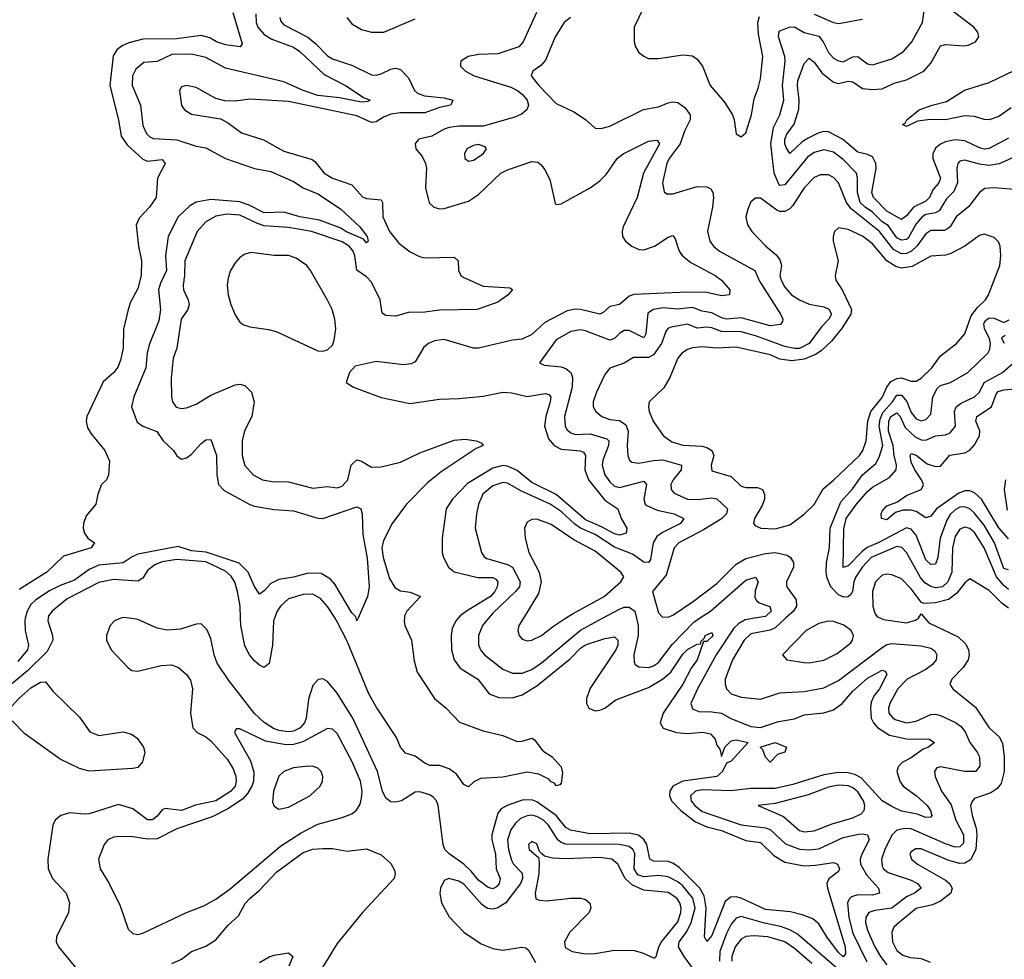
# Model space of a CAD drawing. Header units: inches. Extents: x 1694797 to 1849917, y 907313 to 1017959.
# Tile 676 of 834: x 1835384 to 1839432, y 938598 to 942461. Entities that reach past the tile are written whole.
import ezdxf

# ---------------------------------------------------------------- set-up
doc = ezdxf.new("R2010")
doc.units = ezdxf.units.IN
doc.header["$MEASUREMENT"] = 0
doc.layers.add('B8933', color=7, linetype='Continuous')
doc.layers.add('B8934', color=7, linetype='Continuous')

msp = doc.modelspace()

# ---------------------------------------------------------------- linework, layer by layer
at = {"layer": 'B8933', "color": 5}
for points, elevation in [([(1835501.4, 940000), (1835499.6, 939990), (1835519.8, 939930), (1835520.1, 939910), (1835496.9, 939863.1), (1835415.7, 939784.3), (1835350.1, 939730)], 580), ([(1835407.4, 940000), (1835405.1, 939990), (1835407.1, 939950), (1835420.5, 939890), (1835416.5, 939870), (1835377.3, 939822.7)], 560), ([(1835800.1, 940000), (1835774, 939990), (1835756.9, 939970), (1835741.8, 939930), (1835741.8, 939910), (1835760.2, 939870), (1835830, 939795.8), (1835845.8, 939785.8), (1835870, 939782.4), (1835966.6, 939806.6), (1836008.9, 939808.9), (1836037.1, 939797.2), (1836069.7, 939769.7), (1836085.9, 939745.9), (1836095.1, 939710), (1836086.6, 939610), (1836096.6, 939550), (1836113.7, 939530), (1836150, 939512.2), (1836170, 939496.9), (1836239, 939419), (1836261.3, 939381.2), (1836272.7, 939350), (1836274.6, 939330), (1836269.7, 939310), (1836251.6, 939288.4), (1836190, 939249.9), (1836107.7, 939232.3), (1836050, 939209.9), (1835982.2, 939217.8), (1835970, 939213), (1835950, 939186.1), (1835930, 939171.2), (1835910, 939171.9), (1835850, 939217.2), (1835790, 939235.2), (1835670, 939196.9), (1835650, 939194.5), (1835590, 939200.9), (1835554, 939190), (1835530.4, 939170), (1835520.8, 939150), (1835500.6, 939010), (1835501.3, 938970), (1835519, 938930), (1835575.8, 938870), (1835588.6, 938830), (1835584.3, 938790), (1835535.5, 938690), (1835533.8, 938670), (1835543.2, 938650), (1835625.8, 938550)], 620), ([(1837186.4, 940000), (1837177.8, 939990), (1837162.4, 939957.6), (1837158.8, 939930), (1837159.9, 939870), (1837170, 939829.1), (1837195.1, 939795.1), (1837267.4, 939750), (1837313.8, 939690), (1837354.8, 939674.8), (1837410, 939673.8), (1837450, 939685.5), (1837510, 939722.2), (1837646.8, 939833.2), (1837690, 939876.8), (1837710, 939890.9), (1837790, 939916.6), (1837830, 939923.5), (1837843, 939910), (1837843.3, 939890), (1837835.5, 939870), (1837730, 939712.8), (1837714.6, 939670), (1837714.4, 939650), (1837724.6, 939630), (1837750, 939619.7), (1837770, 939622), (1837790, 939631.1), (1837834.8, 939665.2), (1837970, 939715.8), (1838026.9, 939750), (1838061.1, 939778.9), (1838110, 939853), (1838130, 939871.3), (1838170, 939894.2), (1838184.5, 939895.5), (1838184.5, 939904.5), (1838199.9, 939920.1), (1838203.1, 939930), (1838230, 939941.3), (1838233.9, 939930), (1838230, 939923.8), (1838210, 939905), (1838195.9, 939904.1), (1838170.1, 939830), (1838145.3, 939794.7), (1838110.2, 939729.8), (1838029.2, 939610), (1838017.8, 939570), (1838030, 939548.4), (1838084.9, 939530), (1838130, 939526.9), (1838192.6, 939532.6), (1838224.6, 939524.6), (1838243.6, 939503.6), (1838250, 939478), (1838262.3, 939462.3), (1838270, 939431.3), (1838283.7, 939470), (1838310, 939496.3), (1838330, 939500.4), (1838378.8, 939490), (1838310, 939413.2), (1838290, 939405.2), (1838274, 939370), (1838250.3, 939350), (1838110, 939330), (1838070, 939310.6), (1838057.2, 939290), (1838056.2, 939270), (1838064.4, 939250), (1838103, 939210), (1838162.9, 939162.9), (1838210, 939143.5), (1838270, 939127.9), (1838370, 939086.3), (1838430, 939078.5), (1838485.1, 939025.1), (1838530, 938997.3), (1838610, 938982.3), (1838655.4, 938984.6), (1838730, 938996.6), (1838747.2, 938990), (1838754.6, 938970), (1838750, 938958.7), (1838710.7, 938929.3), (1838702.7, 938910), (1838705, 938890), (1838777.5, 938650), (1838779.2, 938620.8), (1838770, 938608), (1838750, 938626), (1838702.1, 938690), (1838670, 938744.5), (1838644.5, 938764.5), (1838601.7, 938781.7), (1838553.4, 938793.4), (1838450, 938803.4), (1838350, 938849.3), (1838330, 938854.6), (1838306.4, 938853.6), (1838284.3, 938835.7), (1838230, 938696.4), (1838210, 938671.6), (1838200.3, 938690), (1838207, 938810), (1838198.7, 938858.7), (1838180.1, 938890), (1838096.2, 938976.2), (1838070, 938993.6), (1838050, 939000.4), (1837990, 939001.2), (1837974.4, 939010), (1837963.1, 939070), (1837950.4, 939090.4), (1837928.2, 939108.2), (1837890, 939117.3), (1837730, 939114.2), (1837648.7, 939128.7), (1837630, 939139.9), (1837589.6, 939190), (1837510, 939245.1), (1837490, 939253.5), (1837450, 939251.9), (1837388.9, 939231.1), (1837363.4, 939216.6), (1837350, 939198.8), (1837325.6, 939110), (1837325.4, 939090), (1837340.8, 939030), (1837343.7, 938970), (1837359.2, 938930), (1837356.2, 938910), (1837344.1, 938895.9), (1837330, 938888.3), (1837310, 938892.9), (1837270, 938923.1), (1837240.2, 938960.2), (1837210, 938988.9), (1837150, 939031.3), (1837132.8, 939050), (1837125, 939070), (1837104.8, 939230), (1837097.3, 939250), (1837084.6, 939264.6), (1837070, 939274.8), (1837030, 939287.3), (1837010, 939286), (1836954.4, 939250), (1836930, 939243.9), (1836910, 939246.2), (1836890, 939260.2), (1836875.5, 939290), (1836855.2, 939370), (1836754.5, 939590), (1836690, 939692.9), (1836650, 939740.7), (1836630, 939751.8), (1836612, 939748), (1836590, 939724), (1836571.7, 939668.3), (1836562.3, 939590), (1836555.1, 939570), (1836537.1, 939550), (1836510, 939536.8), (1836490, 939533.7), (1836450, 939539.5), (1836427.7, 939547.7), (1836390, 939571.6), (1836349, 939609), (1836243.9, 939743.9), (1836196.3, 939816.3), (1836184.3, 939850), (1836170, 939917.6), (1836153.9, 939953.9), (1836130, 939976.9), (1836110, 939975.6), (1836044.9, 939955.1), (1835990, 939951.3), (1835950, 939959.4), (1835870, 939994.7), (1835835.1, 940000)], 620), ([(1836431.3, 940000), (1836427.6, 939990), (1836423.3, 939890), (1836410, 939814.5), (1836390, 939797.7), (1836370, 939807.1), (1836350, 939825.5), (1836328.7, 939850), (1836310, 939886.9), (1836292.9, 939970), (1836292.2, 940000)], 580), ([(1836965.8, 940000), (1836964.8, 939990), (1836968.3, 939970), (1836994.9, 939910), (1837005.4, 939825.5), (1837018.7, 939778.7), (1837089.8, 939669.8), (1837137.3, 939630), (1837192.9, 939572.9), (1837290, 939537.7), (1837370, 939517.9), (1837430, 939494.3), (1837450, 939494.8), (1837490, 939507.2), (1837500.8, 939500.8), (1837534.8, 939454.8), (1837573.7, 939430), (1837610.3, 939390), (1837615.5, 939364.5), (1837610, 939322), (1837604.5, 939315.5), (1837590, 939312), (1837583, 939323), (1837570, 939327.4), (1837559.1, 939339.1), (1837518.9, 939358.9), (1837470, 939367.2), (1837370, 939347), (1837278.4, 939341.6), (1837251.6, 939328.4), (1837230, 939307.6), (1837210, 939317.4), (1837179.8, 939359.8), (1837150, 939381.9), (1837110, 939394.9), (1837070, 939395.5), (1837050, 939404.5), (1837010, 939433), (1836970, 939445.5), (1836950, 939469.8), (1836933.7, 939510), (1836850, 939636.6), (1836819.8, 939690), (1836730, 939906.6), (1836690, 939985.4), (1836680.7, 940000)], 580), ([(1836775.3, 940000), (1836770.7, 939989.3), (1836768.2, 940000)], 560), ([(1837312.3, 940000), (1837287.1, 939970), (1837270.1, 939930), (1837270.7, 939890.7), (1837279, 939870), (1837295.8, 939850), (1837370, 939790.8), (1837410, 939773.9), (1837450, 939774.5), (1837490, 939790.1), (1837530, 939816.6), (1837690, 939951.5), (1837780.2, 940000)], 640), ([(1837455.2, 940000), (1837436.9, 939970), (1837432.9, 939950), (1837438, 939930), (1837450, 939914.4), (1837470, 939906.9), (1837490, 939910.2), (1837529.7, 939930), (1837574.3, 939965.7), (1837627.7, 940000)], 660), ([(1837920.3, 940000), (1837927.5, 939970), (1837927.4, 939930), (1837909.5, 939849.5), (1837910, 939819.1), (1837914.6, 939810), (1837930, 939801), (1837970, 939797.4), (1837990, 939804.3), (1838010, 939818.9), (1838067.4, 939892.6), (1838155.4, 939984.6), (1838178.9, 940000)], 640), ([(1838405.2, 940000), (1838366.3, 939993.6), (1838341, 939979), (1838320.8, 939959.2), (1838247.9, 939850), (1838170.6, 939710), (1838143.5, 939650), (1838150, 939628.2), (1838176.4, 939616.4), (1838230, 939616.2), (1838269.7, 939609.7), (1838304.7, 939590), (1838390, 939554.8), (1838430, 939550.8), (1838504.3, 939575.7), (1838570, 939587.5), (1838610, 939603), (1838690, 939611), (1838730, 939623.5), (1838765.5, 939650), (1838810, 939701), (1838870, 939754.2), (1838930, 939787.3), (1838942.8, 939782.7), (1838949.2, 939770), (1838940.4, 939750), (1838919.4, 939710), (1838897.3, 939682.7), (1838885.3, 939654.7), (1838881.9, 939630), (1838885.4, 939590), (1838894.9, 939570), (1838911, 939551), (1838959.8, 939519.8), (1839030, 939504.4), (1839122.9, 939502.9), (1839144.9, 939490), (1839120.4, 939470), (1839098.1, 939461.9), (1839050, 939426.5), (1839012.7, 939407.3), (1838995.8, 939390), (1838991.1, 939370), (1839002.2, 939330), (1839017.1, 939310), (1839071.6, 939270), (1839115.5, 939230), (1839129.2, 939210), (1839133.8, 939190), (1839130, 939182.4), (1839110, 939181), (1839074.4, 939194.4), (1839010, 939207), (1838970, 939225.9), (1838929.9, 939250), (1838843.6, 939343.6), (1838817.7, 939357.7), (1838790, 939364.9), (1838750, 939365.6), (1838690, 939357), (1838563, 939317), (1838490, 939300.5), (1838390, 939300.7), (1838309.8, 939290.2), (1838190, 939295.5), (1838163.2, 939290), (1838141.5, 939270), (1838145.3, 939250), (1838159.9, 939230), (1838190, 939205.6), (1838350, 939151.6), (1838450, 939138.2), (1838470, 939131.4), (1838532.9, 939072.9), (1838590, 939051.1), (1838630, 939048.3), (1838670, 939052.7), (1838770, 939099.2), (1838832.8, 939112.8), (1838850, 939114.6), (1838870.2, 939110), (1838876.4, 939090), (1838846, 939030), (1838839.2, 939010), (1838840.7, 938990), (1838866, 938946), (1838915.1, 938890), (1838919.1, 938870), (1838890, 938862.2), (1838830, 938863), (1838804.7, 938855.3), (1838794.6, 938845.4), (1838788.2, 938830), (1838792.5, 938770), (1838810, 938706), (1838867.3, 938587.3)], 640), ([(1838532.8, 940000), (1838490, 939960.9), (1838470, 939951.5), (1838390, 939935.6), (1838362.4, 939910), (1838314.2, 939830), (1838285.2, 939750), (1838284.5, 939730), (1838290.7, 939710.7), (1838310, 939690.2), (1838350, 939675.9), (1838430, 939667.5), (1838510, 939693.1), (1838610, 939698.9), (1838690, 939714.6), (1838750, 939743.8), (1838930, 939880.3), (1838950, 939892.1), (1838970, 939897.2), (1839090, 939887.6), (1839130, 939876.8), (1839146.1, 939866.1), (1839155.2, 939850), (1839151.6, 939830), (1839137.2, 939810), (1839110.1, 939789.9), (1839033.6, 939750), (1838995, 939710), (1838961.6, 939650), (1838955.8, 939630), (1838957.9, 939610), (1838972, 939592), (1838984.3, 939584.3), (1839030, 939570.5), (1839070, 939577.5), (1839130, 939604.5), (1839150, 939606.1), (1839170, 939600.5), (1839231.5, 939571.5), (1839255.2, 939555.2), (1839272.9, 939530), (1839290.7, 939490), (1839320.2, 939450), (1839330.2, 939430), (1839331.8, 939391.8), (1839313.4, 939370), (1839269.2, 939370.8), (1839170.4, 939389.6), (1839155.2, 939384.8), (1839145.5, 939370), (1839148.4, 939350), (1839174.4, 939290), (1839213.4, 939233.4), (1839232.4, 939170), (1839264.5, 939110), (1839264.1, 939075.9), (1839250, 939060.4), (1839230, 939059.9), (1839190, 939072.4), (1839050, 939134.8), (1839023.5, 939136.5), (1838990, 939129.3), (1838970, 939108.2), (1838940.7, 939050), (1838927.2, 939010), (1838930, 938981.5), (1838935.6, 938970), (1838954.6, 938954.6), (1839050, 938923.1), (1839074.8, 938910), (1839090.2, 938890), (1839062.6, 938870), (1839030, 938855.2), (1838970, 938808.1), (1838900.6, 938799.4), (1838875.2, 938790), (1838863.3, 938770), (1838862.1, 938750), (1838870, 938717.8), (1838900.2, 938650), (1838922.8, 938610), (1838950, 938575.6)], 660), ([(1838925, 940000), (1838935.4, 939995.4), (1839030, 939981.1), (1839067.6, 939992.4), (1839079.2, 940000)], 680), ([(1839106, 940000), (1839122, 939982), (1839243.3, 939923.3), (1839273.7, 939893.7), (1839285.4, 939870), (1839287.9, 939850), (1839284.2, 939830), (1839262.6, 939797.4), (1839216.5, 939750), (1839209, 939729), (1839220.5, 939710), (1839314.3, 939634.3), (1839369.4, 939550), (1839412, 939512), (1839425.5, 939485.5), (1839431.5, 939431.5), (1839431.4, 939370), (1839419.4, 939320.6), (1839401.3, 939298.7), (1839376.9, 939283.1), (1839310, 939258.8), (1839301.6, 939250), (1839294, 939230), (1839300.1, 939190), (1839317.3, 939137.3), (1839319.7, 939110), (1839315.7, 939050), (1839293.1, 939006.9), (1839270, 938992.8), (1839250, 938992), (1839204.1, 939004.1), (1839090, 939051.8), (1839067.5, 939052.5), (1839050, 939039.7), (1839044.3, 939030), (1839050.2, 939010), (1839075, 938990), (1839190, 938923.8), (1839207.1, 938910), (1839217.9, 938890), (1839212.2, 938870), (1839170, 938837.6), (1839137.5, 938822.5), (1839070, 938806.7), (1838999.4, 938750), (1838978.6, 938730), (1838970.1, 938710), (1838972.3, 938670), (1838990, 938634.3), (1839014.9, 938614.9), (1839045.4, 938605.4), (1839090, 938602.2), (1839127.1, 938587.1)], 680), ([(1838172.7, 938532.7), (1838115.6, 938610), (1838093.3, 938650), (1838095.4, 938670), (1838125.8, 938710), (1838144.8, 938750), (1838160.9, 938810), (1838151.5, 938850), (1838110, 938900.3), (1838090, 938917), (1838050, 938937.6), (1838010, 938943.2), (1837950, 938937.3), (1837925.5, 938945.5), (1837911.2, 938970), (1837913.3, 939033.3), (1837905.4, 939050), (1837890, 939061.8), (1837850, 939070.7), (1837630, 939071.2), (1837610, 939078.2), (1837597, 939090), (1837557.9, 939150), (1837537.9, 939170), (1837510, 939185.8), (1837490, 939190.2), (1837470, 939188.1), (1837443.5, 939176.5), (1837422.1, 939157.9), (1837404.1, 939130), (1837390.1, 939090), (1837393.7, 939050), (1837406.3, 939006.3), (1837415, 938990), (1837450, 938951.7), (1837451.1, 938931.1), (1837443.1, 938910), (1837382.8, 938830), (1837350, 938809.5), (1837330, 938804.9), (1837307.5, 938807.5), (1837284, 938824), (1837210, 938907), (1837190, 938919.9), (1837149.1, 938930.9), (1837130, 938922.7), (1837113.7, 938890), (1837111.8, 938868.2), (1837118.2, 938830), (1837150, 938772.7), (1837209.6, 938709.6), (1837281.4, 938661.4), (1837330, 938642.2), (1837370, 938635.7), (1837448.2, 938648.2), (1837465.1, 938645.1), (1837475.8, 938635.8), (1837504.8, 938584.8)], 640), ([(1836010, 938581.2), (1836050, 938599.4), (1836090, 938630.2), (1836150, 938652.7), (1836190, 938678.7), (1836241.7, 938738.3), (1836283.4, 938776.6), (1836311.7, 938828.3), (1836330, 938848.5), (1836370, 938882), (1836442.1, 938957.9), (1836550, 939037.9), (1836590, 939050.5), (1836630, 939053.3), (1836670, 939053.3), (1836730, 939043.1), (1836810, 939052.5), (1836870, 939027.8), (1836910, 938992.6), (1836925, 938965), (1836928.3, 938950), (1836923.8, 938930), (1836793.8, 938790), (1836690, 938663), (1836577.9, 938482)], 620), ([(1838753.4, 938553.4), (1838581.8, 938701.8), (1838550, 938719.2), (1838512.5, 938732.5), (1838446.3, 938746.3), (1838350, 938774.4), (1838330, 938767.2), (1838310, 938742.1), (1838290, 938704.5), (1838263.2, 938630), (1838261.3, 938590)], 640), ([(1838640.9, 938580.9), (1838570, 938642.8), (1838530, 938669.6), (1838460.7, 938690), (1838404.6, 938695.4), (1838370, 938692.6), (1838350, 938680.5), (1838326.3, 938650), (1838311.7, 938610), (1838312.3, 938590)], 660), ([(1836370, 938585.2), (1836410, 938608.7), (1836430, 938615.3), (1836490, 938624.9), (1836507.3, 938610), (1836490.8, 938570)], 580)]:
    msp.add_lwpolyline(points, dxfattribs=dict(at, elevation=elevation))
for points, elevation in [([(1838710, 939988.4), (1838670, 939978.7), (1838618.2, 939950), (1838520.7, 939850), (1838538, 939830), (1838610, 939819), (1838630, 939816.9), (1838690, 939828.6), (1838744.7, 939855.3), (1838801, 939899), (1838808.7, 939910), (1838812.2, 939930), (1838802.2, 939950), (1838771.9, 939971.9), (1838730, 939987.5)], 680), ([(1835710, 939518.7), (1835810, 939533.1), (1835844.3, 939524.3), (1835867, 939507), (1835893.6, 939470), (1835898.8, 939450), (1835889.3, 939410), (1835870, 939387.1), (1835850, 939382.2), (1835670, 939371.1), (1835630, 939382), (1835550, 939420.5), (1835405.3, 939525.3), (1835356.1, 939576.1), (1835328.7, 939590), (1835325.8, 939610), (1835380.8, 939670), (1835430, 939714.2), (1835470, 939738), (1835490, 939738.8), (1835519.9, 939699.9), (1835630, 939593), (1835673.3, 939533.3)], 580), ([(1836650, 939546.5), (1836547.9, 939492.1), (1836510, 939481.5), (1836480.2, 939480.2), (1836394.8, 939494.8), (1836290, 939546), (1836274, 939546), (1836267.6, 939530), (1836333.5, 939413.5), (1836347.5, 939367.5), (1836345.7, 939330), (1836338.8, 939310), (1836320.5, 939279.5), (1836301.5, 939258.5), (1836242.5, 939217.6), (1836176, 939184), (1836030, 939134.2), (1835950, 939093.9), (1835910, 939091.5), (1835850, 939101.5), (1835797.4, 939102.6), (1835770, 939100.4), (1835747.2, 939090), (1835731.7, 939070), (1835708.9, 939010), (1835714.9, 938970), (1835751.6, 938910), (1835797.8, 938817.8), (1835830, 938722.8), (1835850, 938704.9), (1835870, 938700.4), (1835890, 938705.3), (1836070, 938791.2), (1836141.4, 938818.6), (1836190, 938846), (1836250, 938888.1), (1836457.1, 939062.9), (1836542.1, 939117.9), (1836610, 939153.3), (1836710, 939180.7), (1836750, 939196.1), (1836769.1, 939210.9), (1836784, 939236), (1836790, 939261), (1836792.6, 939290), (1836786, 939330), (1836751.4, 939410), (1836690, 939526.4), (1836670, 939543.8)], 640), ([(1838470, 939408), (1838450, 939428.7), (1838438.9, 939458.9), (1838428.7, 939470), (1838490, 939490.2), (1838536.4, 939470), (1838530, 939449.2), (1838499.8, 939440.2)], 620), ([(1836572, 939392), (1836510, 939385.2), (1836470, 939370.7), (1836450, 939351.1), (1836427.5, 939290), (1836424.3, 939244.3), (1836430, 939228), (1836450, 939216), (1836490, 939224.1), (1836577.2, 939270), (1836619.7, 939310), (1836629.7, 939330), (1836630.8, 939350), (1836623.5, 939370), (1836610, 939383.5), (1836591.2, 939391.2)], 660), ([(1838750, 939314.3), (1838710, 939306), (1838625.5, 939274.5), (1838490, 939239.2), (1838421, 939230), (1838524.9, 939184.9), (1838590, 939127.2), (1838610, 939121.9), (1838650, 939125.8), (1838724.8, 939155.2), (1838810, 939180.5), (1838843.2, 939196.8), (1838855.7, 939210), (1838858.7, 939230), (1838853.8, 939250), (1838830, 939286.1), (1838810, 939302.7), (1838791.2, 939311.2)], 660), ([(1837490, 939082.6), (1837476.5, 939070), (1837478.5, 939050), (1837516.7, 939016.7), (1837519.7, 938999.7), (1837518.9, 938950), (1837503.5, 938870), (1837506.9, 938846.9), (1837521.2, 938841.2), (1837550, 938839), (1837650.1, 938850.1), (1837690, 938850.1), (1837710, 938844.7), (1837728.4, 938828.4), (1837732.7, 938810), (1837725.6, 938790), (1837646, 938710), (1837624.7, 938670), (1837627, 938647), (1837655.5, 938630), (1837710, 938620.7), (1837750, 938621.5), (1837830, 938635.4), (1837910, 938633.9), (1837945.3, 938625.3), (1837990, 938604.2), (1837996.1, 938603.9), (1838000.9, 938610), (1838011.5, 938650), (1838023.2, 938670), (1838090, 938751.8), (1838102.2, 938790), (1838103.5, 938810), (1838098.2, 938830), (1838085.3, 938850), (1838050, 938872.3), (1837950, 938882.1), (1837903.5, 938903.5), (1837872.9, 938930), (1837844, 938990), (1837818.7, 939010), (1837770, 939017.1), (1837630, 939011.2), (1837574.2, 939014.2), (1837542.3, 939022.3), (1837531.3, 939031.3), (1837522, 939042), (1837510, 939072.3)], 660)]:
    msp.add_lwpolyline(points, close=True, dxfattribs=dict(at, elevation=elevation))
at = {"layer": 'B8934', "color": 5}
for points, elevation in [([(1837948.9, 942510), (1837910.3, 942430), (1837910.4, 942370), (1837915.5, 942350), (1837930, 942326.8), (1837950, 942310.6), (1837970, 942301.6), (1838010, 942301.1), (1838110, 942316.9), (1838150, 942312.7), (1838170, 942299), (1838191.8, 942270), (1838223.2, 942190), (1838281.7, 942121.7), (1838314.6, 942070), (1838322.3, 942050), (1838330, 941992), (1838350, 941979.1), (1838370, 941996), (1838393.5, 942070), (1838404.2, 942135.8), (1838421, 942179), (1838430, 942218), (1838439.5, 942310), (1838421.3, 942401.2), (1838419.3, 942450), (1838426.3, 942473.7)], 660), ([(1839450, 941974.1), (1839370, 941931.8), (1839350.7, 941929.3), (1839330, 941934.3), (1839270, 941962.7), (1839230, 941966.8), (1839190, 941959.1), (1839170, 941949.9), (1839150, 941933.1), (1839138.7, 941910), (1839139.1, 941890), (1839169.7, 941810), (1839163.4, 941790), (1839138.4, 941761.6), (1839124.2, 941730), (1839110, 941714.5), (1839058.9, 941690), (1839030, 941654.9), (1839010, 941639.6), (1838950, 941673.6), (1838894.8, 941730), (1838888, 941750), (1838905.5, 941850), (1838904.4, 941870), (1838890, 941897.1), (1838870, 941907.2), (1838830, 941916.7), (1838767.5, 941970), (1838710, 942000.6), (1838690, 942001.6), (1838670, 941995.8), (1838625.4, 941974.6), (1838600.9, 941959.1), (1838550, 941911.1), (1838536.1, 941936.1), (1838530.5, 941950), (1838530, 941970.3), (1838538.7, 941990), (1838568.3, 942031.7), (1838587, 942093), (1838588.8, 942130), (1838581.4, 942190), (1838583.9, 942210), (1838610, 942280.4), (1838630, 942302.7), (1838650, 942286.7), (1838682.5, 942242.5), (1838730, 942203.7), (1838750, 942198.8), (1838790, 942208.5), (1838810, 942205.1), (1838850, 942178.2), (1838890, 942174.4), (1838930, 942176.7), (1838979.7, 942200.3), (1839030, 942213.1), (1839101.4, 942250), (1839130, 942281.8), (1839170, 942353.1), (1839190, 942359.6), (1839266.5, 942353.5), (1839283.4, 942356.6), (1839313.6, 942370), (1839327.8, 942390), (1839323.5, 942410), (1839307.2, 942430), (1839194.8, 942514.8)], 620), ([(1836260.4, 942490), (1836298.3, 942361.7), (1836290.2, 942349.8), (1836230, 942358.2), (1836193, 942370), (1836166, 942386), (1836130, 942396), (1836030, 942382.8), (1835890, 942381), (1835833.5, 942366.5), (1835805.9, 942354.1), (1835783.3, 942336.7), (1835768.1, 942311.9), (1835755.2, 942190), (1835790.5, 942050), (1835801.7, 941981.7), (1835826.8, 941946.8), (1835890, 941887.6), (1835910, 941879.2), (1835970, 941886), (1835982.8, 941870), (1835950.8, 941810), (1835944.9, 941730), (1835917.4, 941690), (1835875, 941645), (1835863.2, 941616.8), (1835872.7, 941530), (1835885, 941470), (1835883.6, 941410), (1835870, 941356.4), (1835840.2, 941299.8), (1835830.9, 941270), (1835811.5, 941188.5), (1835810.1, 941110), (1835798.6, 941061.4), (1835787.5, 941032.5), (1835771, 941010), (1835727.8, 940972.2), (1835660.4, 940830), (1835657.5, 940810), (1835662.7, 940782.7), (1835678, 940758), (1835734.4, 940690), (1835754, 940646), (1835750, 940588), (1835741, 940570), (1835721, 940550), (1835706, 940510), (1835698, 940470), (1835658, 940422), (1835646, 940390), (1835644.7, 940370), (1835651, 940350), (1835664.7, 940330), (1835691.3, 940310), (1835678.8, 940290), (1835564.8, 940255.2), (1835496.5, 940190), (1835382, 940118)], 540), ([(1836354.7, 942485.3), (1836356.2, 942450), (1836363.4, 942430), (1836390, 942399.5), (1836421.4, 942381.4), (1836510, 942347.7), (1836535.7, 942330), (1836635.8, 942235.8), (1836723.6, 942190), (1836800, 942140), (1836824.9, 942130), (1836815.9, 942124.1), (1836790, 942122.3), (1836699.3, 942139.3), (1836610, 942149.7), (1836549.1, 942170), (1836470, 942205.9), (1836230, 942261.1), (1836150, 942306), (1836090, 942319.6), (1836010, 942318.5), (1835950, 942289.6), (1835895.1, 942284.9), (1835861.7, 942258.3), (1835848.2, 942230), (1835846.5, 942190), (1835880.9, 942110), (1835890, 942025.5), (1835906.8, 941990), (1835919.5, 941979.5), (1835932.4, 941972.4), (1836030, 941967.2), (1836110, 941940.8), (1836150, 941934.1), (1836230.2, 941890), (1836350, 941849.6), (1836417, 941837), (1836510, 941796.2), (1836550.1, 941770.1), (1836610, 941745.7), (1836703.6, 941683.6), (1836782.3, 941610), (1836812.6, 941570), (1836816.5, 941550), (1836810, 941544), (1836798.3, 941558.3), (1836725.5, 941590), (1836704, 941604), (1836616.7, 941636.7), (1836535.4, 941650), (1836470, 941669.3), (1836390, 941666.6), (1836330, 941697.7), (1836290, 941711.6), (1836170, 941722.3), (1836109.8, 941710.2), (1836084.3, 941695.7), (1836036.4, 941650), (1835994.4, 941570), (1835984.2, 941490), (1835988.5, 941430), (1835962.5, 941377.5), (1835955.3, 941350), (1835963, 941270), (1835956.5, 941223.5), (1835916.2, 941123.8), (1835907.9, 941090), (1835902.2, 941030), (1835854.2, 940910), (1835843.6, 940870), (1835867.1, 940807.1), (1835890.6, 940790.6), (1835947.6, 940767.6), (1835973.8, 940730), (1836016.3, 940690), (1836030, 940667.4), (1836050, 940654.7), (1836070, 940660.2), (1836090, 940674.2), (1836130, 940718.9), (1836150, 940733.7), (1836170, 940734.9), (1836192.9, 940670), (1836194.2, 940590), (1836201.9, 940550), (1836225.6, 940525.6), (1836330, 940467.6), (1836350, 940460.5), (1836430, 940448), (1836510, 940442), (1836610, 940411.5), (1836630, 940410.9), (1836770, 940458.4), (1836786.8, 940450), (1836792.4, 940430), (1836795, 940345), (1836812.9, 940247.1), (1836821.5, 940130), (1836814.4, 940090), (1836775.3, 940000)], 560), ([(1836453.3, 942470), (1836456.8, 942456.8), (1836470, 942439.5), (1836568.6, 942388.6), (1836601.9, 942361.9), (1836650, 942312.8), (1836670, 942299.9), (1836752.7, 942272.7), (1836830, 942235), (1836850, 942232.7), (1836870, 942238), (1836910, 942258.2), (1836930, 942261.7), (1836950, 942256.9), (1836982.2, 942222.2), (1837007.4, 942170), (1837019.5, 942159.5), (1837048.1, 942148.1), (1837130, 942140.3), (1837165.3, 942130), (1837161.1, 942118.9), (1837155.8, 942110), (1837110, 942100.2), (1837050, 942077.6), (1836950, 942078.2), (1836910, 942072.6), (1836879.5, 942060.5), (1836850, 942041), (1836830, 942038), (1836770, 942065.1), (1836490, 942124.2), (1836330, 942133.8), (1836270, 942125.6), (1836227.6, 942127.6), (1836190, 942136.8), (1836110, 942181.7), (1836070, 942191.1), (1836050, 942185.2), (1836041.6, 942170), (1836050, 942107.7), (1836061.3, 942090), (1836090, 942072.9), (1836210, 942052.9), (1836238.1, 942038.1), (1836296.1, 941996.1), (1836386.5, 941966.5), (1836470, 941920.8), (1836586.2, 941886.1), (1836597.7, 941877.7), (1836636.2, 941830), (1836670.3, 941810), (1836750, 941782.7), (1836793.2, 941733.2), (1836810, 941725.4), (1836870, 941721.1), (1836876.3, 941710), (1836876.9, 941650), (1836904, 941590), (1836942.7, 941542.7), (1836990, 941506.8), (1837028.1, 941488.1), (1837050, 941482.7), (1837170, 941485.3), (1837186.7, 941470), (1837188.2, 941430), (1837198.3, 941410), (1837210, 941401.2), (1837290, 941366.2), (1837398.8, 941358.8), (1837410, 941352), (1837393, 941330), (1837350, 941299.1), (1837264.7, 941270), (1837110, 941266.6), (1837050, 941259.2), (1836982.1, 941257.9), (1836930, 941242.4), (1836890, 941244.4), (1836874.8, 941254.8), (1836866.3, 941310), (1836830, 941382.1), (1836810, 941404.3), (1836770.9, 941430.9), (1836762.6, 941490), (1836755.3, 941510), (1836738.2, 941530), (1836710, 941547.2), (1836584.4, 941590), (1836490, 941607), (1836390, 941613.7), (1836362.5, 941622.5), (1836290, 941657.9), (1836237.9, 941662.1), (1836190, 941652.9), (1836149.4, 941630.6), (1836113.4, 941590), (1836063.5, 941470), (1836062.3, 941410), (1836055.8, 941370), (1836058.1, 941350), (1836077.1, 941310), (1836081.1, 941290), (1836075, 941270), (1836048.2, 941230), (1836029.7, 941110.3), (1836015.6, 941070), (1836006.7, 940986.7), (1836008.7, 940910), (1836012.9, 940890), (1836027.9, 940867.9), (1836050, 940862.7), (1836070, 940864.8), (1836110, 940879.8), (1836170, 940917.1), (1836270, 940959.8), (1836290, 940962.7), (1836310, 940957.1), (1836336.8, 940930), (1836347.8, 940890), (1836338.5, 940830), (1836309.1, 940770.9), (1836299, 940730), (1836298.6, 940670), (1836310, 940628.7), (1836344.6, 940590), (1836383, 940570), (1836422.9, 940562.8), (1836490, 940561.7), (1836590, 940534.5), (1836650, 940542.6), (1836690, 940536.8), (1836710, 940543.2), (1836732.9, 940570), (1836747.6, 940630), (1836770, 940651.7), (1836790, 940646.5), (1836830, 940622.1), (1836870, 940622.8), (1836950, 940641.4), (1837030, 940679.9), (1837170, 940732.1), (1837216, 940736), (1837261, 940730), (1837281.6, 940721.6), (1837290.4, 940710), (1837261.3, 940698.7), (1837117.1, 940602.9), (1837061.8, 940558.2), (1836974.7, 940470), (1836916, 940390), (1836880.1, 940319.9), (1836872.9, 940290), (1836878.5, 940250), (1836904.3, 940164.3), (1836926.8, 940126.8), (1836950, 940113.1), (1836990, 940107.3), (1837032.6, 940090), (1836975.9, 940030), (1836966.8, 940010), (1836965.8, 940000)], 580), ([(1837509.3, 942490), (1837454.1, 942370), (1837436, 942350), (1837350, 942321.2), (1837270, 942317.6), (1837227.9, 942310), (1837198, 942290), (1837196.5, 942276.5), (1837195.9, 942270), (1837217.5, 942250), (1837252.9, 942230), (1837403, 942183), (1837430.6, 942170.6), (1837452.8, 942152.8), (1837470.4, 942130), (1837476, 942110), (1837468.8, 942090), (1837447.1, 942072.9), (1837419.5, 942060.5), (1837290, 942023.4), (1837190, 942023.1), (1837150, 942018), (1837130, 942011.3), (1837078.2, 941981.8), (1837025.7, 941970), (1837010, 941951.5), (1837013.4, 941930), (1837038.9, 941898.9), (1837052.9, 941870), (1837056.9, 941850), (1837052.3, 941770), (1837068.3, 941708.3), (1837087.2, 941690), (1837110, 941683.9), (1837130, 941685.5), (1837230, 941714.3), (1837270, 941742.7), (1837362.4, 941830), (1837390, 941843.9), (1837490, 941878.6), (1837514.9, 941874.9), (1837530, 941863.1), (1837543.7, 941843.7), (1837563.5, 941803.5), (1837585.4, 941705.4), (1837590, 941701.6), (1837610, 941703.9), (1837730, 941770.1), (1837770, 941798.4), (1837795.4, 941824.6), (1837840.9, 941890), (1837865.3, 941910), (1837970, 941961.4), (1838005.3, 941965.3), (1838014.3, 941950), (1837949.4, 941830.6), (1837923, 941730), (1837866, 941610), (1837860.8, 941590), (1837863.2, 941570), (1837875.6, 941550), (1837901.6, 941530), (1837930, 941516.8), (1837950, 941515.1), (1837994.7, 941530), (1838050, 941566.7), (1838070, 941573.4), (1838079.8, 941559.8), (1838096.1, 941510), (1838109.7, 941489.7), (1838143.3, 941463.3), (1838243.2, 941410), (1838270.2, 941390), (1838304, 941350), (1838303, 941330), (1838270, 941325.9), (1838210, 941338.9), (1838130, 941340.8), (1837909.1, 941330.9), (1837890, 941324.4), (1837850.3, 941290), (1837810, 941281.3), (1837783.4, 941256.6), (1837770, 941250.5), (1837690, 941269.9), (1837668.4, 941271.6), (1837635.7, 941264.3), (1837543.3, 941216.7), (1837490, 941166.8), (1837450, 941147.2), (1837410, 941143.1), (1837270, 941110.9), (1837250, 941110.4), (1837130, 941145.7), (1837090, 941140.6), (1837065.4, 941130), (1837045.5, 941114.5), (1837010, 941055), (1836994.2, 941045.8), (1836962.5, 941042.5), (1836850, 941055.6), (1836763.9, 941036.1), (1836740.7, 941010), (1836726.8, 940970), (1836756, 940950), (1836870, 940908), (1836990, 940883.5), (1837110, 940900.7), (1837190, 940903.3), (1837290, 940914), (1837370, 940929.1), (1837407.3, 940927.3), (1837470, 940912.2), (1837544.5, 940924.5), (1837560, 940920), (1837567.5, 940910), (1837565.4, 940890), (1837547.6, 940830), (1837542.4, 940790), (1837558.6, 940738.6), (1837582.3, 940710), (1837610, 940695.2), (1837689.2, 940689.2), (1837702.6, 940682.6), (1837711, 940670), (1837708.3, 940610), (1837723, 940570), (1837790, 940486.4), (1837843.2, 940450), (1837857.4, 940410), (1837880.2, 940370), (1837877.6, 940350), (1837850, 940342.3), (1837830, 940347.1), (1837776.7, 940376.7), (1837710, 940405.2), (1837590, 940509.4), (1837490, 940557.9), (1837430, 940607.1), (1837390, 940626.1), (1837370, 940628.1), (1837330, 940617.7), (1837225.1, 940554.9), (1837163.5, 940490), (1837137, 940450), (1837121.4, 940330), (1837120.6, 940270), (1837126.3, 940250), (1837147, 940210), (1837170.6, 940190.6), (1837268.2, 940168.2), (1837330, 940167.7), (1837341.6, 940161.6), (1837350.1, 940150), (1837347.5, 940130), (1837338.2, 940110), (1837319.9, 940090), (1837221.1, 940030), (1837195, 940010), (1837186.4, 940000)], 620), ([(1836728.7, 942470), (1836750, 942444.4), (1836790, 942420.9), (1836830.4, 942409.6), (1836881.6, 942410), (1837010, 942464.3)], 620), ([(1837648.9, 942470), (1837622.6, 942450), (1837586.4, 942390), (1837545.6, 942294.4), (1837527.4, 942272.6), (1837494.4, 942250), (1837487.6, 942230), (1837518.4, 942190), (1837590, 942116.5), (1837662.8, 942082.7), (1837710, 942050.4), (1837750, 942014.9), (1837774.2, 942014.2), (1837810, 942023.9), (1837948.5, 942091.5), (1838010, 942103.3), (1838050, 942119.8), (1838070, 942123.7), (1838090, 942120.2), (1838119.4, 942099.4), (1838140.9, 942070), (1838141.3, 942050), (1838117, 942003), (1838099.9, 941950), (1838054.4, 941890), (1838045.1, 941870), (1838027.7, 941790), (1838033.7, 941753.7), (1838045.2, 941745.2), (1838070, 941744.6), (1838170, 941775.7), (1838210, 941774), (1838225.6, 941765.6), (1838234.6, 941750), (1838236.6, 941730), (1838233.3, 941690), (1838211.6, 941591.6), (1838221.2, 941550), (1838236.9, 941530), (1838261.3, 941510), (1838406.3, 941430), (1838425.8, 941385.8), (1838512.4, 941250), (1838521.7, 941230), (1838519.9, 941220.1), (1838512.5, 941207.5), (1838470, 941202.5), (1838350, 941234.9), (1838290, 941229.9), (1838273.7, 941233.7), (1838230, 941256.5), (1838190, 941262.6), (1838150, 941278.5), (1838090, 941270.6), (1838030, 941276.1), (1837989.8, 941270.2), (1837966.1, 941253.9), (1837958.3, 941170), (1837950, 941152.9), (1837890, 941183.4), (1837870, 941182.7), (1837850, 941171.2), (1837830, 941149.9), (1837810, 941143.2), (1837710, 941181.9), (1837690, 941185.7), (1837650, 941179.2), (1837590, 941145), (1837522, 941050), (1837540.2, 941040.2), (1837610, 941034.5), (1837630, 941026.7), (1837650.1, 941010), (1837657.4, 940990), (1837655.3, 940950), (1837624.8, 940830), (1837626.9, 940790), (1837635.4, 940775.4), (1837650, 940762.9), (1837670, 940755.8), (1837730, 940757.9), (1837798.1, 940738.1), (1837806.1, 940730), (1837804.7, 940710), (1837781.2, 940650), (1837778.5, 940630), (1837790.1, 940590), (1837810, 940561.2), (1837830, 940544), (1837850, 940537.7), (1837950, 940564.5), (1837961.3, 940550), (1837950.6, 940490), (1837956.3, 940470), (1837963.2, 940463.2), (1838005.2, 940445.2), (1838074.9, 940430), (1838115.2, 940410), (1838100.7, 940390), (1838026.9, 940353.1), (1838003.7, 940336.3), (1837988.3, 940310), (1837978.3, 940241.7), (1837970, 940229.2), (1837950, 940231.1), (1837903.2, 940263.2), (1837830, 940292.8), (1837750, 940344.4), (1837690, 940370.9), (1837666.8, 940386.8), (1837610, 940439.2), (1837564.7, 940470), (1837444.8, 940524.8), (1837390, 940556.2), (1837370, 940558.6), (1837330, 940544.5), (1837288.8, 940510), (1837270.1, 940470), (1837261.7, 940430), (1837256.8, 940370), (1837282.4, 940270), (1837293.4, 940253.4), (1837305.5, 940245.5), (1837390, 940221.9), (1837410, 940210), (1837441.9, 940150), (1837439.1, 940130), (1837422.9, 940110), (1837330, 940021.1), (1837312.3, 940000)], 640), ([(1839490, 941903.6), (1839411, 941869), (1839370, 941861.2), (1839330, 941866.5), (1839270, 941883.4), (1839250, 941879.1), (1839240.9, 941870), (1839236.6, 941850), (1839239.9, 941790), (1839224.8, 941755.2), (1839194.9, 941725.1), (1839164.4, 941675.6), (1839150, 941666.8), (1839110, 941659.8), (1839095, 941650), (1839070, 941621.3), (1839036.6, 941563.4), (1839030, 941557.5), (1839010, 941554.1), (1838990, 941563.6), (1838955.4, 941615.4), (1838930, 941630.5), (1838890, 941669.9), (1838859.6, 941690), (1838839.6, 941710), (1838828.1, 941750), (1838829.2, 941809.2), (1838824.2, 941830), (1838770, 941886.3), (1838730, 941917), (1838690, 941925.6), (1838650, 941915.4), (1838623.6, 941896.4), (1838530, 941781.5), (1838510, 941779.1), (1838505.3, 941785.3), (1838486.8, 941830), (1838472.7, 941950), (1838482.8, 942017.2), (1838510, 942070.2), (1838526, 942130), (1838520.1, 942190), (1838531.8, 942290), (1838530.3, 942310), (1838503.4, 942390), (1838506.8, 942413.2), (1838548, 942430), (1838570, 942431.9), (1838610, 942408.5), (1838670, 942393.9), (1838687.6, 942370), (1838710, 942325.5), (1838730, 942303.3), (1838750, 942291.3), (1838770, 942288.1), (1838810, 942308.1), (1838830, 942309.4), (1838870, 942279.7), (1838890, 942275.5), (1838970, 942300.5), (1839017.6, 942330), (1839052.4, 942370), (1839095.9, 942450), (1839102.7, 942497.3)], 640), ([(1838650, 942484.3), (1838730, 942449.4), (1838750, 942445.2), (1838850, 942463.1)], 660), ([(1839461, 942099), (1839410, 942063.5), (1839370, 942048.8), (1839350, 942050.3), (1839310, 942063.6), (1839270, 942065.7), (1839190.4, 942050), (1839129.5, 942050.5), (1839076, 942044), (1839030, 942022), (1839014, 942030), (1839024.2, 942035.8), (1839032, 942050), (1839082, 942090), (1839135.8, 942110), (1839194.8, 942125.2), (1839268.3, 942171.7), (1839370, 942202.5), (1839510, 942269.3)], 580), ([(1839490, 941761), (1839390.4, 941770.4), (1839352.9, 941767.1), (1839330, 941750.8), (1839286.9, 941693.1), (1839234.6, 941650), (1839210.1, 941609.9), (1839199.3, 941600.7), (1839185.2, 941594.8), (1839130, 941594.7), (1839110, 941580.6), (1839073.1, 941530), (1839050.5, 941510), (1839030, 941500.2), (1839010, 941498.3), (1838976.7, 941516.7), (1838919.8, 941590), (1838802.9, 941682.9), (1838783.6, 941710), (1838750, 941790.7), (1838730, 941812.6), (1838710, 941822.7), (1838676.7, 941823.3), (1838650, 941812.9), (1838610, 941769.8), (1838563.5, 941696.5), (1838550, 941683.2), (1838530, 941672.8), (1838510, 941672.3), (1838497.5, 941677.4), (1838430, 941727.6), (1838410, 941727.6), (1838390, 941711.8), (1838377.3, 941682.7), (1838370.2, 941650), (1838377.2, 941617.2), (1838394.7, 941590), (1838451.3, 941530), (1838494.6, 941494.6), (1838510, 941473.6), (1838515.7, 941450), (1838510.1, 941409.9), (1838514.4, 941390), (1838530, 941361.7), (1838557.5, 941330), (1838590, 941309.3), (1838630, 941291.4), (1838690, 941281.2), (1838711.2, 941271.2), (1838722.5, 941250), (1838711.4, 941230), (1838681.3, 941198.7), (1838629.8, 941130.2), (1838590, 941109.9), (1838570, 941109), (1838530, 941117.1), (1838410, 941161.7), (1838350, 941177.6), (1838270, 941178.5), (1838230, 941194.2), (1838210, 941196.6), (1838170, 941192.7), (1838130, 941209.9), (1838062.5, 941197.5), (1838048.6, 941191.4), (1838040.2, 941179.8), (1838022.9, 941130), (1837990, 941082.7), (1837970, 941072.3), (1837907.5, 941072.5), (1837870, 941048.6), (1837810, 941028.3), (1837790, 941003), (1837755.1, 940930), (1837742.5, 940890), (1837742.3, 940870), (1837752.4, 940850), (1837777.3, 940830), (1837810, 940816.9), (1837850, 940813.2), (1837876, 940796), (1837885.3, 940770), (1837882.1, 940710), (1837885, 940670), (1837890.8, 940650.8), (1837901.5, 940641.5), (1837930, 940637.4), (1837990, 940649.5), (1838028.8, 940651.2), (1838105, 940630), (1838104.3, 940610), (1838070.7, 940570), (1838061.2, 940550), (1838062.3, 940530), (1838075.1, 940515.2), (1838130.1, 940490.1), (1838170.9, 940489.1), (1838230, 940495.3), (1838250, 940491.4), (1838293.8, 940450), (1838290.6, 940430), (1838270, 940408.6), (1838196.2, 940363.7), (1838094.2, 940310), (1838074.8, 940290), (1838042.8, 940177.2), (1837985.8, 940110), (1838010, 940023.1), (1838025.8, 940005.8), (1838050, 940004.5), (1838070, 940013.5), (1838154.5, 940070), (1838250, 940142.8), (1838330, 940222.2), (1838370, 940245.5), (1838450, 940266.3), (1838490.8, 940270.8), (1838539.1, 940259.1), (1838553.5, 940250), (1838565, 940230), (1838565.3, 940210), (1838536.8, 940150), (1838537.3, 940137.3), (1838537.8, 940130), (1838576.5, 940076.5), (1838577.6, 940050), (1838565.7, 940030), (1838532.8, 940000)], 660), ([(1839450, 940118.6), (1839430, 940134.9), (1839400.4, 940170), (1839350.2, 940290), (1839310, 940352.5), (1839290, 940369.9), (1839270, 940374.8), (1839250, 940367.1), (1839230, 940336.4), (1839219.6, 940290), (1839216.5, 940190), (1839200.8, 940150), (1839178, 940130), (1839150, 940125.6), (1839130, 940131.4), (1839105.9, 940145.9), (1839088.2, 940168.2), (1839030, 940270.6), (1839010.6, 940290.6), (1838990, 940294.7), (1838885.4, 940250), (1838850, 940211.4), (1838821.9, 940170), (1838813.5, 940150), (1838808.6, 940110), (1838801.5, 940098.5), (1838790, 940088.5), (1838772.7, 940087.3), (1838750, 940096.4), (1838719.1, 940130), (1838704.6, 940164.6), (1838699.4, 940190), (1838701.3, 940230), (1838713.5, 940290), (1838716.1, 940370), (1838760.9, 940479.1), (1838810, 940534.3), (1838849.1, 940590), (1838903.9, 940636.1), (1838917.9, 940662.1), (1838932.4, 940710), (1838917.9, 940790), (1838921.8, 940818.2), (1838933.5, 940846.5), (1838972.8, 940890), (1838990, 940916.9), (1839010, 940917.2), (1839031.3, 940891.3), (1839050, 940845.8), (1839070, 940819.8), (1839090, 940812.2), (1839110, 940818), (1839130, 940838.7), (1839139, 940910), (1839155.8, 940944.2), (1839170, 940956.6), (1839210.6, 940969.4), (1839282.6, 941010), (1839364.7, 941090), (1839373.5, 941106.5), (1839375.8, 941130), (1839370.8, 941150.8), (1839350.5, 941190), (1839348.1, 941211.9), (1839355.6, 941224.4), (1839370, 941235.1), (1839390, 941233.6), (1839430, 941216.6), (1839452.7, 941227.3)], 660), ([(1839432.7, 941130), (1839422.3, 941150), (1839424.2, 941155.8), (1839435.7, 941164.3)], 640), ([(1839450, 940198.8), (1839430, 940205), (1839392, 940310), (1839350, 940382.8), (1839310, 940432.9), (1839290, 940449.9), (1839270, 940458.4), (1839250, 940457.1), (1839230, 940446.5), (1839210, 940426.9), (1839196.7, 940403.3), (1839169.3, 940330), (1839159.3, 940250), (1839150, 940222.2), (1839130, 940221.3), (1839110, 940240.2), (1839070, 940341.6), (1839050, 940366.4), (1839030, 940372.2), (1838913.8, 940310), (1838868.9, 940291.1), (1838846.2, 940273.8), (1838790, 940215.5), (1838769.5, 940209.5), (1838772.2, 940367.8), (1838782.8, 940410), (1838824.5, 940470), (1838870, 940521.1), (1838890, 940538.9), (1838960.7, 940579.3), (1838988, 940610), (1838989.6, 940630), (1838979, 940670), (1838975.6, 940710), (1838955.8, 940770), (1838957.3, 940810), (1838966.2, 940830), (1838990, 940844.8), (1839004.8, 940830), (1839024.7, 940784.7), (1839066.2, 940746.2), (1839090, 940733.6), (1839110, 940733.1), (1839150, 940749.6), (1839190, 940754), (1839210, 940762.8), (1839232.1, 940790), (1839227.8, 940850), (1839234.9, 940870), (1839255.2, 940884.8), (1839310, 940910.8), (1839329.9, 940930.1), (1839350, 940970), (1839424.7, 941010), (1839470, 941050.2)], 640), ([(1839450, 940327.1), (1839410, 940371.6), (1839338.2, 940490), (1839310, 940516.2), (1839290, 940524.8), (1839270, 940524.5), (1839245.3, 940514.7), (1839154, 940450), (1839130, 940420.4), (1839110, 940412.8), (1839070, 940439.4), (1839050, 940444.7), (1839014.8, 940445.2), (1838984.4, 940435.6), (1838950, 940404.9), (1838926.8, 940410), (1838925.5, 940430), (1838930, 940440.4), (1838950, 940462.4), (1838990, 940478), (1839030, 940504.3), (1839090, 940529.6), (1839097.6, 940542.4), (1839100.4, 940550), (1839092.4, 940570), (1839064.9, 940610), (1839050, 940642.3), (1839045.4, 940670), (1839050, 940678), (1839070, 940671.3), (1839115.6, 940635.6), (1839150, 940624.7), (1839170, 940625.5), (1839208.9, 940671.1), (1839270, 940680.3), (1839290, 940691.8), (1839310, 940712.9), (1839330.2, 940750), (1839331.3, 940771.3), (1839315.8, 940810), (1839319, 940830), (1839379, 940870), (1839398.9, 940921.1), (1839407.6, 940932.4), (1839430, 940939), (1839490, 940945)], 620), ([(1839437.6, 940570), (1839431.8, 940530), (1839444, 940444)], 620), ([(1837627.7, 940000), (1837659.5, 940020.5), (1837787.7, 940090), (1837855.6, 940150), (1837867.8, 940170), (1837855.4, 940190), (1837750, 940276.6), (1837662.5, 940322.5), (1837570, 940386), (1837510, 940407.7), (1837490, 940406.9), (1837470, 940395.1), (1837460.2, 940370), (1837462.9, 940330), (1837477.5, 940270), (1837520.1, 940190), (1837528.1, 940150), (1837517.6, 940102.4), (1837455.2, 940000)], 660), ([(1836768.2, 940000), (1836766.6, 940006.6), (1836750, 940022), (1836680.6, 940140.6), (1836661.6, 940161.6), (1836624.3, 940184.3), (1836570, 940185.9), (1836510, 940168.7), (1836450, 940159.6), (1836417.1, 940142.9), (1836390, 940113.3), (1836370, 940098.9), (1836350, 940131.2), (1836323.4, 940190), (1836286.4, 940226.4), (1836151.5, 940271.5), (1836090, 940278), (1836035.2, 940295.2), (1835870, 940264), (1835846.6, 940253.4), (1835810, 940227.6), (1835710, 940218.2), (1835670, 940200.3), (1835610, 940157), (1835550, 940134.6), (1835507.5, 940112.5), (1835450, 940076.3), (1835430, 940057.5), (1835414.5, 940030), (1835407.4, 940000)], 560), ([(1836292.2, 940000), (1836291.2, 940050), (1836280.4, 940110), (1836268.7, 940148.6), (1836253.2, 940173.2), (1836230, 940194), (1836150, 940232.3), (1836030, 940242), (1835970, 940232.9), (1835939.7, 940220.3), (1835910, 940196.8), (1835890, 940164.8), (1835870, 940152.2), (1835770, 940159.6), (1835710, 940147.5), (1835579.8, 940080.2), (1835517.6, 940030), (1835503.3, 940010), (1835501.4, 940000)], 580), ([(1838178.9, 940000), (1838224.9, 940030), (1838370, 940156.8), (1838410, 940169), (1838420.5, 940150), (1838407.5, 940112.5), (1838406, 940086), (1838412.9, 940072.9), (1838424.3, 940064.3), (1838468.7, 940048.7), (1838474.1, 940030), (1838450, 940007.3), (1838405.2, 940000)], 640), ([(1839450, 940041.8), (1839422.4, 940062.4), (1839370, 940114.6), (1839290, 940162.9), (1839270, 940146.3), (1839236.9, 940103.1), (1839202.4, 940077.6), (1839150, 940063.8), (1839101.4, 940061.5), (1839090, 940066), (1839050, 940121.6), (1839010, 940162.3), (1838970, 940179.3), (1838950, 940181.8), (1838930, 940177.4), (1838903.2, 940150), (1838890.1, 940110), (1838892, 940050), (1838900.7, 940020.7), (1838910, 940006.7), (1838925, 940000)], 680), ([(1836680.7, 940000), (1836650, 940048.2), (1836621.1, 940081.1), (1836590, 940099.2), (1836550, 940097.8), (1836490, 940080.4), (1836456.1, 940050), (1836442.4, 940030), (1836431.3, 940000)], 580), ([(1837780.2, 940000), (1837850, 940037.5), (1837870, 940045.3), (1837890, 940046.3), (1837913.2, 940030), (1837920.3, 940000)], 640), ([(1835835.1, 940000), (1835810, 940003.8), (1835800.1, 940000)], 620), ([(1839079.2, 940000), (1839079.7, 940000.3), (1839090, 940018), (1839106, 940000)], 680)]:
    msp.add_lwpolyline(points, dxfattribs=dict(at, elevation=elevation))
for points, elevation in [([(1837270, 941947.6), (1837250, 941944.1), (1837222.8, 941930), (1837213.1, 941910), (1837214.9, 941890), (1837230, 941879.5), (1837250, 941883.9), (1837289.7, 941910), (1837303.5, 941930), (1837298, 941938)], 640), ([(1838750, 941605.6), (1838734.4, 941590), (1838728.9, 941570), (1838729.1, 941550), (1838748.9, 941470), (1838736.4, 941410), (1838739.5, 941390), (1838767.5, 941347.5), (1838804.7, 941270), (1838801.8, 941250), (1838765.1, 941194.9), (1838721.3, 941138.8), (1838679.8, 941100.2), (1838655.9, 941084.1), (1838610, 941065.8), (1838558.9, 941058.9), (1838510, 941065.1), (1838470, 941082.7), (1838330, 941114.3), (1838250.7, 941110.7), (1838190, 941116), (1838150, 941111.9), (1838130, 941105), (1838106, 941090), (1838090.2, 941070), (1838057.2, 940990), (1838032.3, 940947.7), (1837972.7, 940890), (1837968.9, 940870), (1837971.8, 940850), (1837988.2, 940810), (1838030, 940751.6), (1838065.3, 940725.3), (1838111.3, 940711.3), (1838190, 940707.9), (1838210, 940702.7), (1838230.4, 940690.4), (1838238.6, 940670), (1838226.6, 940630), (1838230, 940606.9), (1838310, 940583.1), (1838350, 940543.5), (1838370, 940538), (1838418.3, 940538.3), (1838437.8, 940530), (1838446.8, 940510), (1838445.9, 940490), (1838436.8, 940463.2), (1838405.4, 940410), (1838401.7, 940390), (1838410, 940380.3), (1838431.1, 940371.1), (1838490, 940368.1), (1838550, 940383.8), (1838610, 940427.9), (1838650, 940468), (1838687.6, 940532.4), (1838730, 940567.5), (1838836.5, 940670), (1838850.5, 940690), (1838864.7, 940730), (1838871.8, 940810), (1838883.9, 940850), (1838930, 940907.3), (1838949.5, 940950.5), (1838966.3, 940973.7), (1838990, 940986.2), (1839010, 940988.3), (1839050, 940974.6), (1839070, 940975.5), (1839090, 940988), (1839134, 941030), (1839170, 941079), (1839235.3, 941130), (1839269.8, 941170), (1839296.5, 941243.5), (1839322.1, 941277.9), (1839355, 941310), (1839367.4, 941330), (1839413.6, 941450), (1839418.7, 941490), (1839415.8, 941530), (1839408.3, 941548.3), (1839390, 941565.1), (1839350, 941579.7), (1839330, 941574), (1839269.6, 941530.4), (1839210, 941499.1), (1839190, 941492.6), (1839130, 941489.3), (1839053.3, 941446.7), (1839010, 941439.9), (1838986.4, 941446.4), (1838949.2, 941469.2), (1838890, 941539.6), (1838850, 941571), (1838790, 941598.5)], 680), ([(1836335.4, 941504.6), (1836310, 941497), (1836290, 941483.5), (1836270, 941460.9), (1836250, 941426.9), (1836240.9, 941399.1), (1836237.9, 941370), (1836241.7, 941330), (1836251.9, 941290), (1836270, 941247.6), (1836290, 941218.2), (1836306.3, 941206.3), (1836330, 941197.7), (1836407.3, 941187.3), (1836438.6, 941178.6), (1836610, 941099.3), (1836630, 941098), (1836650, 941104), (1836670, 941122.8), (1836677, 941143), (1836683.5, 941190), (1836680.2, 941230), (1836668.9, 941270), (1836650, 941308), (1836579.9, 941430), (1836564.2, 941450), (1836520.4, 941480.4), (1836490, 941491.5), (1836430, 941491.5)], 620)]:
    msp.add_lwpolyline(points, close=True, dxfattribs=dict(at, elevation=elevation))

doc.saveas('drawing.dxf')
